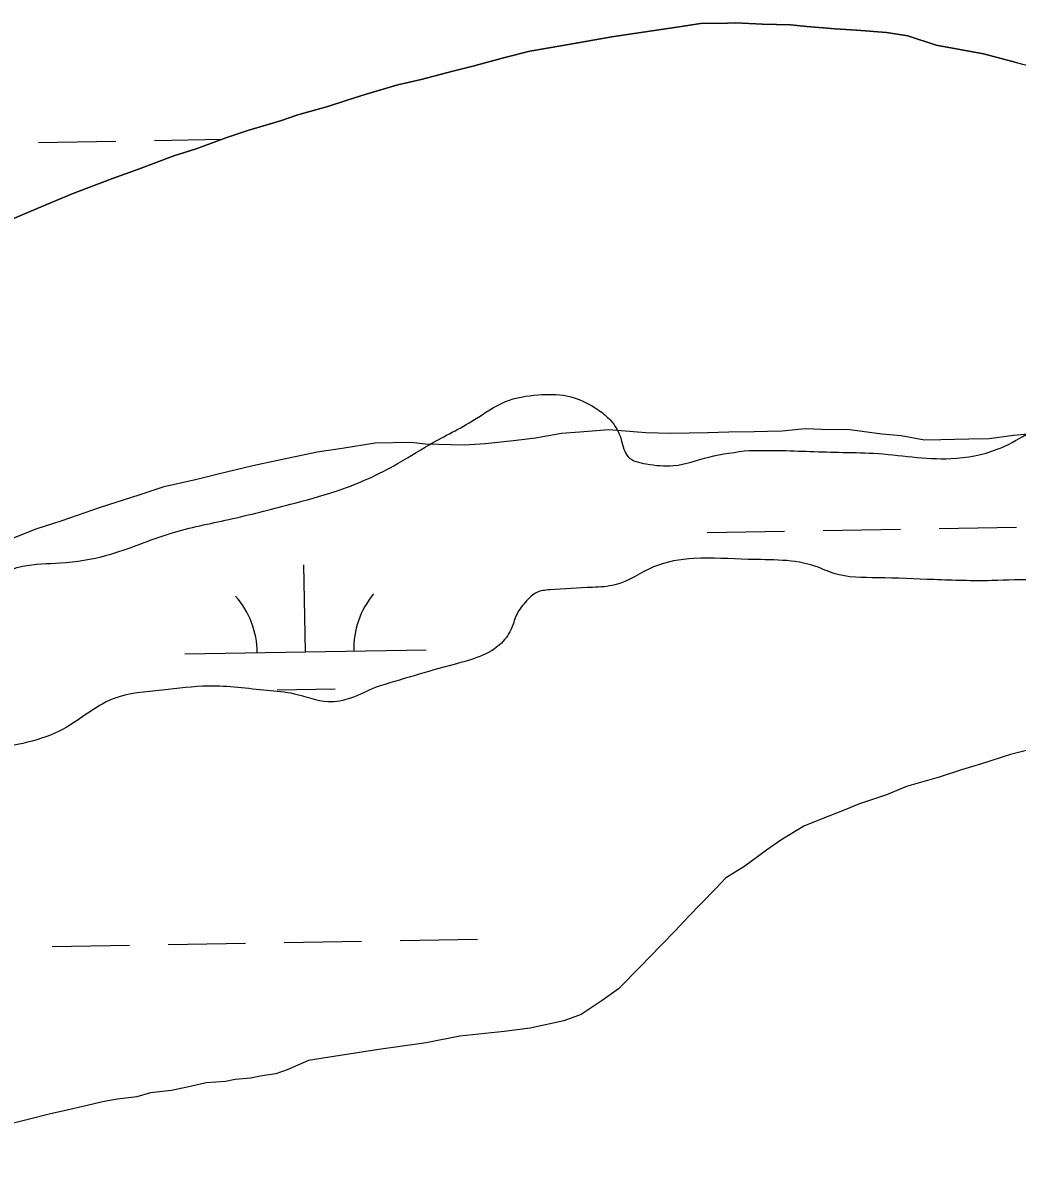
# Model space of a CAD drawing. Extents: x 3892998 to 3931244, y 278583 to 304547.
# Drawn here: x 3907998 to 3908409.4, y 284791.9 to 285265.9 of the extents above; entities that cross this region are included whole.
import ezdxf

# ---------------------------------------------------------------- set-up
doc = ezdxf.new("R2010")
doc.units = 0
for name, color, linetype in [('V-RIVR-EDGE', 7, 'Continuous'), ('V-TOPO-SHOR', 7, 'Continuous'), ('V-WETL-SWMP', 7, 'Continuous')]:
    doc.layers.add(name, color=color, linetype=linetype)

msp = doc.modelspace()

# ---------------------------------------------------------------- linework, layer by layer
at = {"layer": 'V-RIVR-EDGE'}
for points in [[(3908298.53, 285089.16), (3908308.83, 285089.14), (3908335.47, 285088.36), (3908350.03, 285087.97), (3908382, 285085.76), (3908401.19, 285089.62), (3908424.66, 285103.06), (3908431.78, 285106.59), (3908441.02, 285108.35), (3908444.22, 285109.41), (3908454.88, 285112.93), (3908464.13, 285117.88), (3908476.93, 285121.4), (3908490.43, 285122.43), (3908501.08, 285122.05), (3908514.22, 285118.82), (3908518.47, 285117.04), (3908525.57, 285112.4), (3908537.61, 285100.65), (3908540.1, 285101), (3908543.66, 285102.77), (3908544.02, 285107.03), (3908551.84, 285108.43), (3908560.72, 285106.63), (3908565.34, 285107.68), (3908572.09, 285109.8), (3908578.14, 285112.27), (3908587.02, 285111.89), (3908601.58, 285111.15), (3908622.17, 285106.48), (3908645.95, 285100.38), (3908660.15, 285094.66), (3908667.24, 285088.96), (3908673.25, 285079.36), (3908673.94, 285071.9), (3908675.35, 285067.63), (3908676.77, 285067.27), (3908681.39, 285067.26), (3908697.75, 285076.1), (3908713.75, 285081.39), (3908729.74, 285083.48), (3908751.05, 285083.78), (3908765.61, 285080.55), (3908773.77, 285075.2), (3908783.35, 285071.98), (3908796.13, 285068.75), (3908801.45, 285064.12), (3908803.91, 285056.3), (3908815.26, 285050.23), (3908827.69, 285048.07), (3908861.77, 285039.82), (3908889.1, 285032.29), (3908933.13, 285023.66), (3908959.77, 285022.17), (3908978.6, 285026.03), (3908991.41, 285033.46), (3909001.72, 285037.34), (3909008.47, 285037.68), (3909016.63, 285036.24), (3909021.24, 285031.61), (3909024.77, 285023.07), (3909027.59, 285011.7), (3909035.74, 285006), (3909047.81, 285004.55), (3909067, 285004.14), (3909095.78, 285007.62), (3909118.88, 285015.74), (3909129.54, 285015.71), (3909140.19, 285013.2), (3909156.15, 285002.5), (3909176.01, 284989.31), (3909190.56, 284982.53), (3909213.26, 284969.68), (3909220.35, 284963.27), (3909222.11, 284957.58), (3909229.91, 284954.72), (3909235.61, 284958.26), (3909238.44, 284956.83), (3909242.34, 284950.43), (3909246.95, 284949), (3909251.21, 284948.99), (3909253.69, 284946.85), (3909260.42, 284937.95), (3909263.97, 284935.46), (3909272.85, 284935.08), (3909279.96, 284939.68), (3909286.36, 284941.08), (3909294.17, 284941.42), (3909300.57, 284941.05), (3909309.09, 284941.03), (3909319.04, 284942.42), (3909323.3, 284942.06), (3909329.69, 284938.14), (3909334.29, 284933.51), (3909345.3, 284931.7), (3909351.34, 284930.98), (3909352.75, 284928.13), (3909359.11, 284913.91), (3909371.88, 284905.35), (3909400.98, 284897.47), (3909424.06, 284891.01), (3909441.1, 284886), (3909453.85, 284872.82), (3909460.93, 284864.28), (3909460.92, 284858.24), (3909458.06, 284850.79), (3909450.59, 284845.84), (3909445.61, 284845.14), (3909436.38, 284847.29), (3909429.29, 284852.28), (3909424.68, 284853.72), (3909404.42, 284850.57), (3909401.22, 284850.93), (3909396.26, 284852.72), (3909389.5, 284850.96), (3909384.89, 284850.97), (3909383.11, 284852.4), (3909381.7, 284855.6), (3909377.09, 284858.45), (3909358.97, 284856.72), (3909357.55, 284857.79), (3909353.31, 284864.9), (3909352.61, 284869.17), (3909347.29, 284873.44), (3909329.53, 284874.55), (3909322.43, 284874.93), (3909316.04, 284879.2), (3909300.44, 284891.32), (3909291.22, 284896.32), (3909287.67, 284896.68), (3909275.24, 284895.64), (3909261.02, 284892.48), (3909253.91, 284890.01), (3909249.63, 284883.28), (3909244.29, 284876.54), (3909238.24, 284875.49), (3909231.85, 284876.93), (3909222.63, 284881.57), (3909208.44, 284888.35), (3909197.08, 284892.64), (3909187.14, 284895.51), (3909184.31, 284897.29), (3909183.25, 284900.49), (3909183.26, 284904.4), (3909181.87, 284918.61), (3909181.88, 284921.1), (3909177.63, 284925.72), (3909158.44, 284924.71), (3909146.72, 284922.96), (3909141.74, 284920.13), (3909138.53, 284915.52), (3909136.03, 284909.84), (3909133.87, 284898.48), (3909133.15, 284893.15), (3909129.58, 284889.61), (3909123.9, 284888.2), (3909116.79, 284886.8), (3909112.88, 284887.52), (3909106.86, 284892.15), (3909104.37, 284893.58), (3909092.66, 284896.81), (3909091.6, 284898.59), (3909087.72, 284908.54), (3909084.19, 284920.63), (3909081.38, 284932.36), (3909079.26, 284937.69), (3909077.49, 284940.54), (3909074.3, 284941.25), (3909066.47, 284936.3), (3909059.37, 284935.96), (3909044.09, 284935.64), (3909035.56, 284933.89), (3909004.28, 284925.09), (3908995.4, 284925.11), (3908988.31, 284928.68), (3908979.8, 284934.74), (3908975.55, 284940.79), (3908967.04, 284945.43), (3908959.59, 284949.71), (3908952.49, 284953.28), (3908950, 284951.15), (3908946.44, 284948.32), (3908935.78, 284946.92), (3908920.15, 284948.03), (3908910.21, 284950.18), (3908904.54, 284955.17), (3908901, 284959.44), (3908898.17, 284962.65), (3908892.84, 284963.37), (3908886.44, 284962.32), (3908875.07, 284959.86), (3908864.76, 284954.2), (3908842.68, 284933.3), (3908839.13, 284931.53), (3908833.8, 284930.84), (3908811.45, 284944.03), (3908779.88, 284962.23), (3908779.18, 284964.36), (3908779.54, 284968.27), (3908786.66, 284974.29), (3908791.63, 284974.28), (3908797.67, 284973.55), (3908820.72, 284959.29), (3908833.14, 284953.22), (3908836.69, 284953.56), (3908840.25, 284956.04), (3908840.99, 284966.34), (3908849.54, 284976.98), (3908852.05, 284987.27), (3908851.71, 284993.31), (3908847.81, 284996.87), (3908842.49, 284999.37), (3908831.11, 284994.43), (3908828.27, 284993.72), (3908820.11, 284999.07), (3908817.28, 285002.99), (3908814.44, 285003.35), (3908803.79, 285006.57), (3908797.76, 285011.91), (3908790.67, 285014.42), (3908784.27, 285014.43), (3908776.46, 285014.45), (3908764.02, 285010.58), (3908753.71, 285009.18), (3908743.41, 285009.21), (3908734.89, 285011.71), (3908724.25, 285017.78), (3908713.26, 285026.69), (3908707.23, 285030.96), (3908701.2, 285032.04), (3908691.97, 285033.49), (3908680.24, 285033.52), (3908674.2, 285033.18), (3908666.04, 285037.46), (3908660.73, 285042.45), (3908655.41, 285044.95), (3908647.95, 285044.96), (3908639.06, 285042.5), (3908635.13, 285033.98), (3908629.43, 285027.25), (3908625.16, 285022.64), (3908616.63, 285021.6), (3908609.53, 285022.33), (3908601.37, 285027.32), (3908599.25, 285031.23), (3908594.29, 285037.28), (3908590.39, 285039.07), (3908587.19, 285039.08), (3908567.29, 285035.57), (3908566.58, 285034.86), (3908565.86, 285030.6), (3908564.76, 285017.46), (3908561.19, 285009.3), (3908550.51, 284999.38), (3908534.5, 284991.25), (3908516.73, 284987.39), (3908508.21, 284987.05), (3908500.75, 284988.49), (3908496.49, 284990.99), (3908492.24, 284995.26), (3908483.75, 285008.07), (3908482.36, 285021.93), (3908479.18, 285027.27), (3908473.51, 285031.9), (3908463.92, 285033.34), (3908452.91, 285033.01), (3908436.92, 285033.76), (3908417.75, 285035.59), (3908398.92, 285035.28), (3908375.12, 285035.69), (3908351.68, 285036.46), (3908333.57, 285038.28), (3908326.12, 285041.14), (3908298.06, 285044.05), (3908275.69, 285044.46), (3908258.98, 285040.95), (3908242.98, 285033.53), (3908233.74, 285032.49), (3908215.98, 285031.47), (3908210.65, 285030.42), (3908206.38, 285026.87), (3908202.46, 285021.56), (3908200.31, 285015.88), (3908196.03, 285009.49), (3908176.47, 285000.66), (3908143.77, 284991.15)], [(3907759.67, 284943.07), (3907774.95, 284943.76), (3907787.02, 284944.08), (3907799.46, 284946.89), (3907810.49, 284955.03), (3907821.16, 284959.98), (3907841.79, 284971.65), (3907860.28, 284979.07), (3907875.92, 284982.93), (3907887.3, 284986.81), (3907890.5, 284990.71), (3907891.58, 284993.91), (3907891.58, 284996.04), (3907889.47, 285003.5), (3907885.58, 285009.91), (3907882.05, 285018.44), (3907881.01, 285027.68), (3907881.02, 285032.65), (3907882.44, 285033), (3907883.86, 285033), (3907885.28, 285032.29), (3907888.12, 285032.28), (3907888.48, 285034.76), (3907886.71, 285036.9), (3907885.3, 285041.17), (3907886.37, 285042.23), (3907889.57, 285042.22), (3907897.73, 285039), (3907904.12, 285037.21), (3907905.54, 285038.98), (3907905.54, 285039.34), (3907902.01, 285046.1), (3907902.01, 285048.58), (3907903.79, 285050.36), (3907913.38, 285046.78), (3907921.88, 285039.65), (3907928.25, 285028.63), (3907934.26, 285016.54), (3907936.74, 285015.11), (3907942.07, 285015.1), (3907952.73, 285017.91), (3907964.11, 285021.43), (3907971.22, 285026.03), (3907979.05, 285032.05), (3907988.66, 285038.07), (3907997.9, 285041.24), (3908013.54, 285042.63), (3908032.72, 285045.77), (3908059.39, 285054.94), (3908083.2, 285060.57), (3908108.79, 285066.9), (3908127.28, 285072.18), (3908151.46, 285082.78), (3908166.4, 285091.62), (3908184.89, 285101.88), (3908197.7, 285109.3), (3908211.2, 285112.11), (3908222.93, 285111.73), (3908236.41, 285105.66), (3908241.02, 285101.74), (3908245.61, 285093.56), (3908248.44, 285086.45), (3908255.89, 285083.59), (3908267.26, 285082.85), (3908281.83, 285086.36), (3908298.53, 285089.16)], [(3907998.02, 284967.9), (3907980.31, 284964.92), (3907970.36, 284964.23), (3907958.65, 284968.88), (3907956.53, 284972.79), (3907956.54, 284976.34), (3907980.38, 284992.27), (3907984.29, 284995.45), (3907986.8, 285002.55), (3907985.03, 285004.69), (3907980.05, 285005.41), (3907953.39, 284996.6), (3907926.37, 284986.36), (3907912.86, 284981.78), (3907895.8, 284977.2), (3907887.63, 284975.8), (3907873.05, 284969.8), (3907846.03, 284959.56), (3907832.51, 284952.85), (3907821.82, 284940.09), (3907809.37, 284933.37), (3907798, 284930.56), (3907783.79, 284930.24), (3907775.97, 284927.77), (3907753.9, 284909.71), (3907742.86, 284898.72), (3907724.72, 284887.4), (3907720.1, 284884.57), (3907716.53, 284880.32), (3907713.32, 284873.93), (3907707.63, 284869.33), (3907700.51, 284864.02), (3907687.7, 284854.81), (3907673.48, 284851.3), (3907659.25, 284843.52), (3907640.04, 284830.42), (3907610.87, 284813.8), (3907604.11, 284809.55), (3907598.77, 284805.66), (3907596.62, 284797.85), (3907593.06, 284793.95), (3907589.51, 284793.96), (3907578.5, 284795.76), (3907573.53, 284797.2), (3907566.43, 284795.79), (3907550.43, 284791.93)], [(3908143.77, 284991.15), (3908124.22, 284985.16), (3908110.37, 284988.39), (3908099.01, 284989.84), (3908074.86, 284991.68), (3908055.68, 284989.95), (3908035.42, 284986.45), (3908013.01, 284973.01), (3907998.02, 284967.9)]]:
    msp.add_spline(points, degree=3, dxfattribs=at)
at = {"layer": 'V-TOPO-SHOR'}
for points in [[(3907990.62, 285183.54), (3908001.33, 285188.15), (3908018.4, 285195.29), (3908035.09, 285201.63), (3908045.82, 285205.44), (3908060.53, 285210.93), (3908069.68, 285213.91), (3908082.39, 285218.57), (3908091.54, 285221.55), (3908104.67, 285225.41), (3908111.83, 285227.95), (3908124.17, 285231.4), (3908132.12, 285233.95), (3908140.08, 285236.51), (3908153.21, 285240.37), (3908162.77, 285242.56), (3908175.92, 285246.02), (3908184.68, 285248.2), (3908197.42, 285251.65), (3908207.77, 285254.25), (3908223.73, 285256.97), (3908241.68, 285260.12), (3908253.65, 285261.96), (3908269.62, 285264.28), (3908278.4, 285265.65), (3908289.6, 285265.87), (3908292.8, 285265.93), (3908304.02, 285265.35), (3908315.63, 285265.18), (3908322.45, 285264.51)], [(3908322.45, 285264.51), (3908334.07, 285263.54), (3908342.89, 285262.91), (3908355.32, 285261.96), (3908364.15, 285260.53), (3908375.84, 285256.76), (3908395.52, 285253.14), (3908409.6, 285249.42), (3908425.29, 285245.32), (3908435.74, 285243.53), (3908449.78, 285241.8), (3908458.18, 285241.97), (3908468.98, 285242.18), (3908475.39, 285242.3), (3908481.8, 285242.03), (3908494.59, 285242.68), (3908502.6, 285242.44), (3908515.01, 285242.29), (3908522.63, 285241.63), (3908532.66, 285240.63), (3908539.48, 285239.96), (3908549.1, 285238.95), (3908558.45, 285238.1)], [(3908078.76, 285079.41), (3908093.1, 285082.89), (3908103.46, 285085.1), (3908119.8, 285088.62), (3908130.18, 285090.02), (3908143.75, 285092.29), (3908158.55, 285092.58), (3908164.57, 285091.9), (3908180.59, 285091.41), (3908189.38, 285091.99), (3908202.16, 285093.44), (3908210.15, 285094.4), (3908220.92, 285096.21), (3908228.52, 285096.76), (3908240.5, 285097.8), (3908255.74, 285096.5), (3908266.15, 285096.3), (3908281.36, 285096.6), (3908290.16, 285096.77), (3908300.56, 285096.98), (3908306.16, 285097.09), (3908312.16, 285097.2), (3908321.75, 285098.19), (3908328.56, 285097.93), (3908340.17, 285097.76), (3908353.42, 285096.02), (3908361.43, 285095.37), (3908371.08, 285093.56), (3908377.88, 285093.69), (3908389.48, 285093.92), (3908397.88, 285094.09), (3908407.86, 285095.48), (3908413.85, 285096)], [(3907988.46, 285050.81), (3908003.55, 285056.71), (3908014.29, 285060.12), (3908030.19, 285065.64), (3908046.1, 285070.76), (3908056.44, 285074.16), (3908069.99, 285077.23), (3908078.76, 285079.41)]]:
    msp.add_lwpolyline(points, dxfattribs=at)
at = {"layer": 'V-WETL-SWMP'}
for p, q in [((3908269.62, 285264.28), (3908253.65, 285261.96)), ((3908278.4, 285265.65), (3908269.62, 285264.28)), ((3908289.6, 285265.87), (3908278.4, 285265.65)), ((3908292.8, 285265.93), (3908289.6, 285265.87)), ((3908304.02, 285265.35), (3908292.8, 285265.93)), ((3908315.63, 285265.18), (3908304.02, 285265.35)), ((3908322.45, 285264.51), (3908315.63, 285265.18)), ((3908334.07, 285263.54), (3908322.45, 285264.51)), ((3908342.89, 285262.92), (3908334.07, 285263.54)), ((3908355.32, 285261.96), (3908342.89, 285262.92)), ((3908241.68, 285260.12), (3908223.73, 285256.97)), ((3908253.65, 285261.96), (3908241.68, 285260.12)), ((3908364.15, 285260.53), (3908355.32, 285261.96)), ((3908375.84, 285256.76), (3908364.15, 285260.53)), ((3908207.77, 285254.25), (3908197.42, 285251.65)), ((3908223.73, 285256.97), (3908207.77, 285254.25)), ((3908395.52, 285253.14), (3908375.84, 285256.76)), ((3908409.6, 285249.42), (3908395.52, 285253.14)), ((3908184.68, 285248.2), (3908175.91, 285246.02)), ((3908197.42, 285251.65), (3908184.68, 285248.2)), ((3908175.91, 285246.02), (3908162.77, 285242.56)), ((3908153.21, 285240.37), (3908140.08, 285236.51)), ((3908162.77, 285242.56), (3908153.21, 285240.37)), ((3908132.12, 285233.95), (3908124.17, 285231.4)), ((3908140.08, 285236.51), (3908132.12, 285233.95)), ((3908124.17, 285231.4), (3908111.83, 285227.95)), ((3908104.67, 285225.41), (3908091.54, 285221.55)), ((3908111.83, 285227.95), (3908104.67, 285225.41)), ((3908091.54, 285221.55), (3908082.39, 285218.57)), ((3908004.43, 285216.53), (3908036.43, 285217.09)), ((3908052.43, 285217.36), (3908080.43, 285217.85)), ((3908082.39, 285218.57), (3908069.67, 285213.91)), ((3908060.53, 285210.93), (3908045.82, 285205.44)), ((3908069.67, 285213.91), (3908060.53, 285210.93)), ((3908045.82, 285205.44), (3908035.09, 285201.63)), ((3908035.09, 285201.63), (3908018.4, 285195.29)), ((3908018.4, 285195.29), (3908001.33, 285188.15)), ((3908001.33, 285188.15), (3907990.62, 285183.54)), ((3908220.92, 285096.21), (3908228.52, 285096.76)), ((3908228.52, 285096.76), (3908240.5, 285097.8)), ((3908240.5, 285097.8), (3908255.74, 285096.5)), ((3908255.74, 285096.5), (3908266.15, 285096.3)), ((3908266.15, 285096.3), (3908281.35, 285096.6)), ((3908281.35, 285096.6), (3908290.16, 285096.77)), ((3908290.16, 285096.77), (3908300.56, 285096.98)), ((3908300.56, 285096.98), (3908306.16, 285097.09)), ((3908306.16, 285097.09), (3908312.16, 285097.2)), ((3908312.16, 285097.2), (3908321.75, 285098.19)), ((3908321.75, 285098.19), (3908328.56, 285097.93)), ((3908328.56, 285097.93), (3908340.17, 285097.76)), ((3908340.17, 285097.76), (3908353.41, 285096.01)), ((3908130.18, 285090.02), (3908143.75, 285092.29)), ((3908143.75, 285092.29), (3908158.55, 285092.58)), ((3908158.55, 285092.58), (3908164.57, 285091.9)), ((3908164.57, 285091.9), (3908180.59, 285091.41)), ((3908180.59, 285091.41), (3908189.38, 285091.99)), ((3908189.38, 285091.99), (3908202.16, 285093.44)), ((3908202.16, 285093.44), (3908210.15, 285094.4)), ((3908210.15, 285094.4), (3908220.92, 285096.21)), ((3908353.41, 285096.01), (3908361.43, 285095.37)), ((3908361.43, 285095.37), (3908371.07, 285093.56)), ((3908371.07, 285093.56), (3908377.88, 285093.69)), ((3908377.88, 285093.69), (3908389.48, 285093.92)), ((3908389.48, 285093.92), (3908397.88, 285094.09)), ((3908397.88, 285094.09), (3908407.86, 285095.48)), ((3908407.86, 285095.48), (3908413.85, 285096)), ((3908103.46, 285085.1), (3908119.8, 285088.62)), ((3908119.8, 285088.62), (3908130.18, 285090.02)), ((3908078.76, 285079.41), (3908093.1, 285082.89)), ((3908093.1, 285082.89), (3908103.46, 285085.1)), ((3908069.99, 285077.23), (3908078.76, 285079.41)), ((3908046.1, 285070.76), (3908056.44, 285074.16)), ((3908056.44, 285074.16), (3908069.99, 285077.23)), ((3908030.19, 285065.64), (3908046.1, 285070.76)), ((3908014.29, 285060.13), (3908030.19, 285065.64)), ((3908003.55, 285056.71), (3908014.29, 285060.13)), ((3907988.46, 285050.81), (3908003.55, 285056.71)), ((3908281.18, 285055.13), (3908313.17, 285055.68)), ((3908329.17, 285055.96), (3908361.16, 285056.51)), ((3908377.16, 285056.79), (3908409.16, 285057.34)), ((3908114.94, 285005.81), (3908114.32, 285041.81)), ((3908064.95, 285004.95), (3908164.93, 285006.68)), ((3908103.21, 284990.17), (3908127.21, 284990.59)), ((3908413.81, 284965.12), (3908406.64, 284963.38)), ((3908394.71, 284959.54), (3908386.35, 284956.98)), ((3908406.64, 284963.38), (3908394.71, 284959.54)), ((3908386.35, 284956.98), (3908377.2, 284954)), ((3908363.67, 284950.13), (3908355.33, 284946.76)), ((3908377.2, 284954), (3908363.67, 284950.13)), ((3908355.33, 284946.76), (3908344.2, 284942.94)), ((3908337.84, 284940.41), (3908328.31, 284936.62)), ((3908344.2, 284942.94), (3908337.84, 284940.41)), ((3908328.31, 284936.62), (3908321.17, 284933.68)), ((3908321.17, 284933.68), (3908311.67, 284927.89)), ((3908311.67, 284927.89), (3908305.75, 284923.77)), ((3908305.75, 284923.77), (3908296.67, 284917.19)), ((3908296.67, 284917.19), (3908288.77, 284912.23)), ((3908288.77, 284912.23), (3908284.84, 284908.15)), ((3908284.84, 284908.15), (3908278.57, 284901.62)), ((3908278.57, 284901.62), (3908273.47, 284896.32)), ((3908273.47, 284896.32), (3908267.98, 284890.61)), ((3908267.98, 284890.61), (3908262.09, 284884.49)), ((3908010.19, 284883.91), (3908042.19, 284884.46)), ((3908058.18, 284884.74), (3908090.18, 284885.29)), ((3908106.18, 284885.57), (3908138.17, 284886.12)), ((3908154.17, 284886.4), (3908186.16, 284886.96)), ((3908262.09, 284884.49), (3908253.46, 284875.51)), ((3908253.46, 284875.51), (3908244.43, 284866.53)), ((3908244.43, 284866.53), (3908237.73, 284861.59)), ((3908237.73, 284861.59), (3908229.03, 284855.82)), ((3908229.03, 284855.82), (3908221.88, 284853.28)), ((3908207.93, 284850.2), (3908197.15, 284848.79)), ((3908221.88, 284853.28), (3908207.93, 284850.2)), ((3908178.78, 284846.83), (3908164.82, 284844.15)), ((3908197.15, 284848.79), (3908178.78, 284846.83)), ((3908145.26, 284841.36), (3908124.91, 284838.16)), ((3908164.82, 284844.15), (3908145.26, 284841.36)), ((3908116.13, 284836.79), (3908107.4, 284833.01)), ((3908124.91, 284838.16), (3908116.13, 284836.79)), ((3908102.63, 284831.32), (3908096.25, 284830.39)), ((3908107.4, 284833.01), (3908102.63, 284831.32)), ((3908067.91, 284826.23), (3908059.54, 284824.47)), ((3908073.89, 284827.55), (3908067.91, 284826.23)), ((3908081.88, 284828.11), (3908073.89, 284827.55)), ((3908085.87, 284828.99), (3908081.88, 284828.11)), ((3908092.26, 284829.51), (3908085.87, 284828.99)), ((3908096.25, 284830.39), (3908092.26, 284829.51)), ((3908045.18, 284821.78), (3908037.19, 284820.83)), ((3908050.75, 284823.49), (3908045.18, 284821.78)), ((3908059.54, 284824.47), (3908050.75, 284823.49)), ((3908022.84, 284817.74), (3908016.87, 284816.42)), ((3908031.61, 284819.92), (3908022.84, 284817.74)), ((3908037.19, 284820.83), (3908031.61, 284819.92)), ((3908000.13, 284812.49), (3907984.6, 284808.58)), ((3908008.9, 284814.67), (3908000.13, 284812.49)), ((3908016.87, 284816.42), (3908008.9, 284814.67))]:
    msp.add_line(p, q, dxfattribs=at)
for centre, start, end in [((3908059.7, 285005.33), 0.2199, 41.7635), ((3908170.17, 285007.24), 140.2199, 181.7635)]:
    msp.add_arc(centre, 35.25, start, end, dxfattribs=at)

doc.saveas('drawing.dxf')
